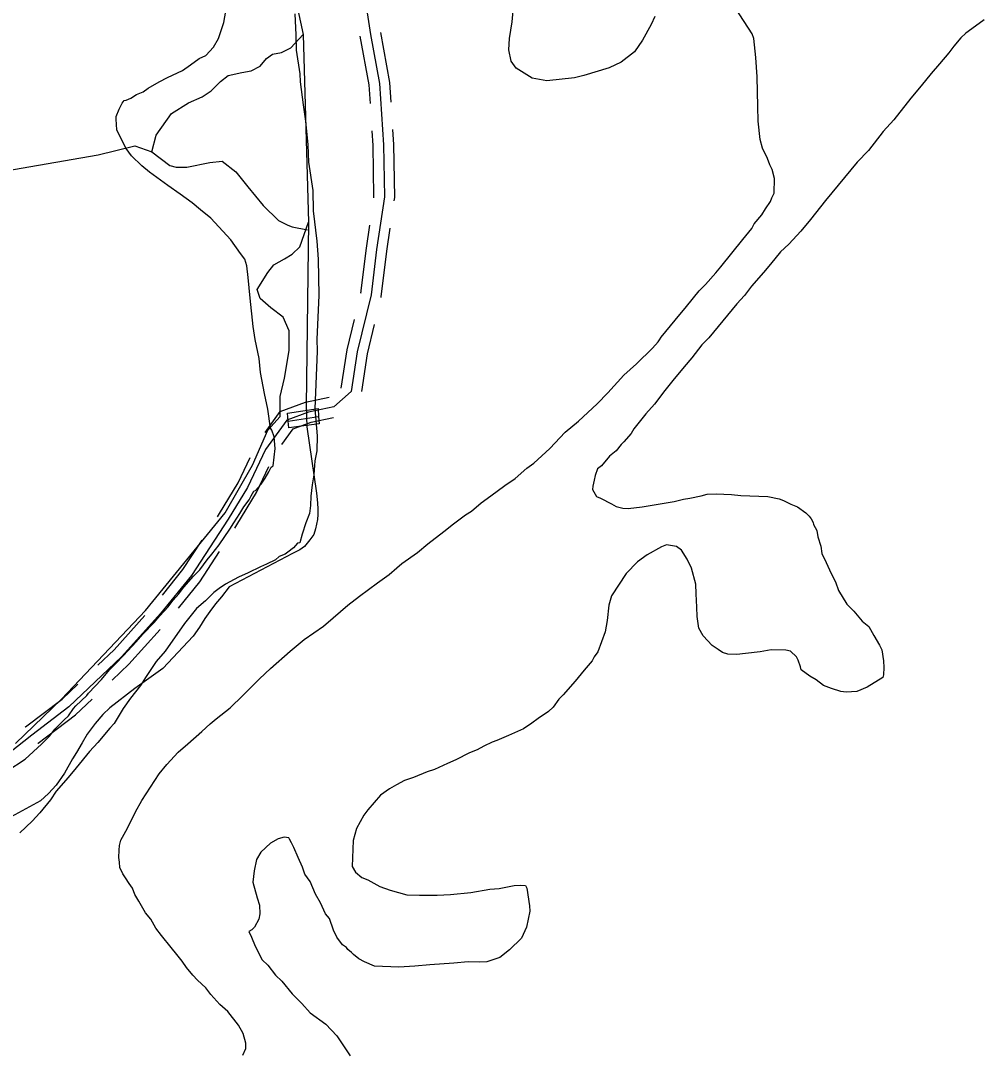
# Model space of a CAD drawing. Extents: x 3161514 to 3199414, y 831166 to 856601.
# Drawn here: x 3183589 to 3184984, y 843007 to 844501 of the extents above; entities that cross this region are included whole.
import ezdxf

# ---------------------------------------------------------------- set-up
doc = ezdxf.new("R2010")
doc.units = 0
for name, color, linetype in [('V-BRDG-OTLN', 7, 'Continuous'), ('V-ROAD-CNTR', 7, 'Continuous'), ('V-SITE-VEGE', 7, 'Continuous'), ('V-TOPO-SHOR', 7, 'Continuous')]:
    doc.layers.add(name, color=color, linetype=linetype)

msp = doc.modelspace()

# ---------------------------------------------------------------- linework, layer by layer
at = {"layer": 'V-BRDG-OTLN'}
msp.add_lwpolyline([(3183975.6, 843933.3), (3184020, 843940.2), (3184020.7, 843928.5), (3184021.6, 843917.7), (3183977.4, 843911.8), (3183976.6, 843921.7)], close=True, dxfattribs=at)
msp.add_lwpolyline([(3183976.6, 843921.7), (3183976.6, 843921.7), (3184020.7, 843928.5)], dxfattribs=at)
at = {"layer": 'V-ROAD-CNTR'}
for points in [[(3184081.9, 844573), (3184095.7, 844481.5), (3184108.9, 844410.2), (3184114.6, 844321.4), (3184115.8, 844246.2), (3184104.6, 844169.9), (3184096.5, 844104.4), (3184076.6, 844022), (3184068, 843964.6), (3184042.8, 843942.3), (3184006, 843934.8), (3183974.4, 843923), (3183943.6, 843880.5), (3183917.5, 843825.5), (3183889.8, 843779.8), (3183836.4, 843698), (3183792, 843643), (3183735.4, 843580.3), (3183659, 843508), (3183605.4, 843467.3), (3183540.5, 843416.1)], [(3184095.7, 844381.7), (3184093.9, 844408.3), (3184081, 844478.7)], [(3184125.6, 844383.6), (3184123.8, 844412), (3184110.5, 844484.1)], [(3184130.2, 844240.6), (3184130.8, 844245.2), (3184129.6, 844322), (3184128.2, 844343.7)], [(3184100.5, 844245), (3184100.8, 844247.1), (3184099.6, 844320.8), (3184098.3, 844341.7)], [(3184081.8, 844107.6), (3184081.7, 844107.1), (3184089.8, 844171.9), (3184094.7, 844205.4)], [(3184111, 844100.6), (3184111.3, 844101.8), (3184119.5, 844167.8), (3184124.4, 844201)], [(3184053.5, 843969.3), (3184061.9, 844024.9), (3184072.4, 844068.7)], [(3184083.2, 843964.8), (3184091.4, 844019.1), (3184101.6, 844061.7)], [(3183943.1, 843905.4), (3183965, 843935.5), (3184001.8, 843949.2), (3184035.9, 843956.2)], [(3183967.4, 843887.8), (3183983.9, 843910.5), (3184010.1, 843920.3), (3184042, 843926.9)], [(3183874.1, 843783.1), (3183877.1, 843787.8), (3183904.2, 843832.6), (3183921.4, 843868.8)], [(3183899.2, 843766.7), (3183902.5, 843771.8), (3183930.7, 843818.4), (3183948.5, 843855.9)], [(3183794.5, 843670), (3183824.3, 843706.9), (3183852.2, 843749.6)], [(3183817.8, 843651.1), (3183848.5, 843689.2), (3183877.3, 843733.2)], [(3183701.1, 843568.5), (3183724.6, 843590.8), (3183769.2, 843640.1)], [(3183721.8, 843546.7), (3183746.1, 843569.8), (3183791.4, 843620)], [(3183595.8, 843478.8), (3183596.2, 843479.1), (3183649.3, 843519.4), (3183672.1, 843541)], [(3183614.3, 843455.2), (3183614.6, 843455.4), (3183668.8, 843496.5), (3183692.7, 843519.2)]]:
    msp.add_lwpolyline(points, dxfattribs=at)
at = {"layer": 'V-SITE-VEGE'}
for points in [[(3183986.1, 844511.2), (3183987.9, 844481), (3183988, 844458.6), (3183993.4, 844424.3), (3183993.9, 844412.7), (3183998.5, 844379.4), (3184001.5, 844356), (3184005, 844321.8), (3184006, 844296.5), (3184012.1, 844255.4), (3184012.9, 844226.2), (3184018, 844182.3), (3184019.9, 844155.9), (3184020.8, 844103.4), (3184018.3, 844040.3), (3184018.6, 844022.8), (3184015.4, 843939.3), (3184018.7, 843900.3), (3184017.9, 843878.9), (3184015.4, 843864.4), (3184013.6, 843844.1), (3184011.1, 843829.6), (3184009.5, 843813.1), (3184009, 843799.5), (3184007.6, 843787.9), (3184002.2, 843774.5), (3183996.7, 843758.2), (3183993.3, 843745.7), (3183990.3, 843744.8), (3183984.2, 843738.3), (3183976.2, 843731.8), (3183972.2, 843729), (3183963.3, 843725.5), (3183958.3, 843720.8), (3183945.4, 843714.5), (3183936.5, 843710.9), (3183918.6, 843701.9), (3183904.8, 843695.6), (3183885.9, 843685.7), (3183876.9, 843679.2), (3183868.9, 843673.7), (3183856.8, 843661.5), (3183843.7, 843650.4), (3183826.3, 843628.7), (3183798.5, 843588.9), (3183785.3, 843573.9), (3183770.9, 843552.1), (3183762.6, 843538.8), (3183748.3, 843520.9), (3183737.9, 843505.7), (3183724.5, 843483.9), (3183718.4, 843477.3), (3183701, 843456.6), (3183688.9, 843443.5), (3183669.5, 843419.9)], [(3183727.5, 844362.7), (3183731.8, 844373.3), (3183736.1, 844381.9), (3183739.1, 844385.6), (3183742.1, 844386.5), (3183749, 844389.1), (3183757, 844394.6), (3183766.8, 844398.2), (3183773.9, 844403.7), (3183789.8, 844412.8), (3183801.7, 844419.2), (3183823.5, 844429), (3183835.4, 844437.3), (3183847.5, 844446.5), (3183857.4, 844451), (3183868.5, 844463.2), (3183875.8, 844475.6), (3183883.5, 844498.6), (3183886.1, 844515.1)], [(3183951.2, 843563.6), (3183979.4, 843588.7), (3183999.5, 843605.4), (3184027.5, 843624.8), (3184041.5, 843636.8), (3184062.7, 843655.5), (3184079.7, 843668.4), (3184105.8, 843687.8), (3184122.8, 843699.8), (3184133.8, 843709.1), (3184140.9, 843715.6), (3184163.8, 843731.3), (3184178.9, 843744.3), (3184202, 843761.9), (3184216, 843773), (3184233.1, 843785.9), (3184242, 843791.4), (3184256.1, 843803.5), (3184270.1, 843813.7), (3184290.1, 843828.4), (3184305.1, 843838.6), (3184322.2, 843853.4), (3184332.2, 843860.8), (3184355.4, 843882.3), (3184377.7, 843905.7), (3184396.8, 843921.5), (3184424.1, 843946.7), (3184439.3, 843962.7), (3184462.6, 843988), (3184480.8, 844004.8), (3184504, 844027.2), (3184512.1, 844036.6), (3184514.2, 844039.5), (3184516.3, 844043.3), (3184536.7, 844067.8), (3184553, 844087.5), (3184571.4, 844110.2), (3184580.5, 844119.5), (3184595.8, 844136.4), (3184602.9, 844144.9), (3184634.6, 844184.5), (3184647.8, 844200.5), (3184651, 844207.2), (3184662.2, 844220.4), (3184667.4, 844228.9), (3184674.6, 844239.4), (3184676.8, 844245.1), (3184678.9, 844249.9), (3184680, 844251.8), (3184680.8, 844273.1), (3184677.4, 844285.9), (3184673.8, 844292.9), (3184670.2, 844301.8), (3184663, 844316.6), (3184659.7, 844329.4), (3184656.8, 844355.7), (3184656.6, 844377.1), (3184655.4, 844420), (3184653.6, 844448.2), (3184650.8, 844475.6), (3184648.1, 844482.5), (3184624.3, 844519.4)], [(3184507.1, 844507.4), (3184501.8, 844496), (3184489.3, 844473.1), (3184477.9, 844456.1), (3184458.8, 844441.2), (3184441, 844433.2), (3184404.6, 844422), (3184390.9, 844418.6), (3184350.8, 844414.3), (3184329.6, 844418.1), (3184306.8, 844432.6), (3184299.4, 844442.6), (3184296.2, 844459.2), (3184296.8, 844475.7), (3184300.7, 844499.9), (3184302.3, 844515.4)], [(3184984.3, 844502.5), (3184971.3, 844493.2), (3184957.3, 844483.1), (3184950.3, 844476.6), (3184940.1, 844464.3), (3184932.9, 844454.9), (3184919.6, 844438.9), (3184907.4, 844424.8), (3184893.1, 844406.8), (3184877.8, 844389), (3184853.3, 844357.8), (3184838, 844340.9), (3184816.5, 844313.6), (3184800.3, 844296.7), (3184754.4, 844241.1), (3184732.9, 844213.7), (3184718.7, 844196.8), (3184701.4, 844178), (3184689.3, 844166.8), (3184675, 844148.9), (3184664.8, 844136.7), (3184647.5, 844116.9), (3184637.3, 844103.7), (3184626.1, 844091.5), (3184585.3, 844042.5), (3184575.2, 844032.2), (3184560.8, 844013.3), (3184549.6, 844000.2), (3184533.3, 843980.4), (3184522, 843966.2), (3184506.7, 843946.4), (3184494.5, 843932.3), (3184477.1, 843910.6), (3184472.9, 843904), (3184462.7, 843891.7), (3184458.7, 843888), (3184451.5, 843878.6), (3184441.5, 843871.2), (3184430.3, 843857), (3184424.3, 843852.4), (3184421, 843842.8), (3184419.7, 843836), (3184417.5, 843827.4), (3184417.3, 843822.5), (3184422.7, 843812.6), (3184428.5, 843810.4), (3184444.7, 843802), (3184451.3, 843797.9), (3184460.9, 843795.5), (3184468.7, 843795.2), (3184489.2, 843797.4), (3184535.2, 843805.3), (3184549, 843808.6), (3184557.8, 843810.2), (3184574.4, 843813.5), (3184583.3, 843816.1), (3184595.9, 843816.5), (3184618.3, 843815.7), (3184631.8, 843814.2), (3184670.7, 843812.7), (3184687.1, 843809.1), (3184693.8, 843806.9), (3184704.3, 843801.6), (3184713.8, 843797.4), (3184726.1, 843789.1), (3184730.8, 843784.1), (3184733.6, 843780.1), (3184736.3, 843775.1), (3184737.1, 843772.2), (3184741.7, 843763.2), (3184743.3, 843754.4), (3184747.6, 843740.6), (3184749.1, 843729.9), (3184755.4, 843717), (3184762.6, 843701.2), (3184768.9, 843689.2), (3184773.3, 843676.4), (3184785.2, 843656.5), (3184795.5, 843646.4), (3184807.5, 843632.3), (3184817, 843624.2), (3184824.2, 843611.3), (3184832.4, 843597.3), (3184836.1, 843590.4), (3184838.4, 843574.7), (3184839, 843565)], [(3183569.1, 843415.1), (3183596.1, 843432.5), (3183619.3, 843454), (3183631.4, 843466.1), (3183638.6, 843475.6), (3183651.7, 843488.7), (3183658.8, 843495.2), (3183666, 843505.6), (3183669.1, 843509.4), (3183685.2, 843524.3), (3183687.3, 843528.1), (3183706.5, 843547.8), (3183717.8, 843561.9), (3183726.8, 843570.3), (3183738, 843582.5), (3183756.3, 843602.2), (3183766.4, 843613.5), (3183782.7, 843630.4), (3183790.8, 843639.8), (3183803, 843652.9), (3183810.2, 843662.4), (3183818.3, 843671.8), (3183825.5, 843681.2), (3183839.7, 843697.2), (3183848.8, 843706.6), (3183859.1, 843720.8), (3183866.2, 843729.2), (3183876.5, 843742.4), (3183891.9, 843765.2), (3183898.1, 843774.7), (3183906.4, 843787.9), (3183912.6, 843797.4), (3183919.9, 843807.8), (3183923, 843813.6), (3183927.1, 843820.2), (3183929.1, 843821.1), (3183937.3, 843830.5), (3183943.4, 843839), (3183948.7, 843848.5), (3183951.8, 843855.2), (3183954.8, 843857), (3183957.8, 843882.2), (3183956.5, 843898.8), (3183952.9, 843908.7), (3183951.1, 843911.6), (3183947.3, 843939), (3183942.4, 843961.6), (3183936.7, 843991.9), (3183934.6, 844012.4), (3183928.9, 844039.9), (3183925.7, 844058.5), (3183921.5, 844099.5), (3183918.8, 844129.7), (3183916.5, 844146.3), (3183914, 844156.2), (3183907.5, 844164.2), (3183893.7, 844184.2), (3183864.7, 844215.4), (3183849.7, 844227.7), (3183837.4, 844237.9), (3183820.4, 844250.2), (3183802.4, 844262.6), (3183775.9, 844282.1), (3183764.6, 844291.3), (3183749.6, 844305.5), (3183742.3, 844316.5), (3183734.1, 844332.3), (3183728.7, 844343.2), (3183727.4, 844358.9), (3183727.5, 844362.7)], [(3184839, 843565), (3184838.5, 843554.3), (3184837.4, 843550.5), (3184814.5, 843536.8), (3184799.7, 843530.5), (3184784.1, 843529.2), (3184776.4, 843530.5), (3184762.9, 843534.9), (3184751.4, 843539.2), (3184741, 843547.4), (3184731.5, 843552.6), (3184719.2, 843561.9), (3184718.4, 843565.8), (3184714.9, 843575.6), (3184712.2, 843580.6), (3184703.8, 843588.7), (3184697, 843590), (3184675.6, 843590.8), (3184660, 843587.5), (3184638.5, 843585.4), (3184625.8, 843584), (3184613.2, 843584.5), (3184605.5, 843586.7), (3184598.8, 843590.9), (3184590.3, 843597), (3184577.3, 843611.1), (3184570.9, 843622.1), (3184568.6, 843638.7), (3184568.2, 843652.3), (3184567, 843671.8), (3184566.5, 843685.5), (3184560.6, 843709), (3184554.3, 843721.9), (3184546.1, 843734.9), (3184538.5, 843740), (3184524, 843742.5), (3184517.1, 843739.9), (3184496.2, 843728.1), (3184482.2, 843717.9), (3184466, 843701), (3184444.4, 843668.8), (3184440.9, 843655.3), (3184438.1, 843633.1), (3184435.5, 843616.7), (3184424.7, 843587.9), (3184419.5, 843580.3), (3184416.4, 843574.6), (3184405.2, 843561.4), (3184391.9, 843545.4), (3184374.6, 843525.7), (3184368.5, 843519.1), (3184360.3, 843507.8), (3184353.2, 843501.2), (3184338.3, 843491.1), (3184329.3, 843484.7), (3184317.3, 843476.4), (3184295.5, 843466.5), (3184288.6, 843463.9), (3184278.7, 843459.4), (3184271.8, 843456.8), (3184259.9, 843451.4), (3184250, 843445.9), (3184239.1, 843441.5), (3184219.3, 843431.6), (3184207.4, 843426.2), (3184188.6, 843417.2), (3184177.7, 843413.8), (3184158, 843405.8), (3184145.2, 843401.4), (3184133.3, 843395.1), (3184123.3, 843389.6), (3184110.3, 843380.4), (3184092, 843358.8), (3184085.9, 843351.2), (3184075.4, 843332.2), (3184070.8, 843314.8), (3184069.4, 843277), (3184073.9, 843269), (3184083.3, 843260.9), (3184091.9, 843257.6), (3184109.1, 843248.2), (3184124.4, 843242.8), (3184148.5, 843236), (3184166.9, 843235.3), (3184192.2, 843235.3), (3184211.7, 843236.4), (3184241, 843239.2), (3184268.4, 843244), (3184282, 843245.4), (3184303.6, 843249.4), (3184312.4, 843250), (3184320.1, 843249.7), (3184321.9, 843245.8), (3184325.8, 843220.3), (3184326.5, 843212.5), (3184321.7, 843189.4), (3184314.2, 843173.1), (3184297, 843156.3), (3184283, 843145.2), (3184264.3, 843139.1), (3184253.6, 843138.6)], [(3183910.9, 843004.1), (3183915.2, 843013.7), (3183915.5, 843021.4), (3183911.2, 843035.2), (3183904.8, 843047.1), (3183889.1, 843067.2), (3183877.8, 843077.3), (3183864.8, 843091.5), (3183857.4, 843101.5), (3183845.2, 843112.6), (3183838.6, 843119.7), (3183829.3, 843130.8), (3183822.9, 843139.8), (3183815.5, 843149.8), (3183807.1, 843159.8), (3183793.2, 843176.9), (3183784.9, 843187.9), (3183777.6, 843200.8), (3183770.2, 843209.9), (3183760.2, 843226.8), (3183754.7, 843236.7), (3183751.2, 843245.6), (3183746.6, 843252.6), (3183741.1, 843260.6), (3183737.4, 843266.6), (3183732.9, 843275.5), (3183732.2, 843283.3), (3183731.5, 843290.1), (3183731.9, 843300.8), (3183732.2, 843307.6), (3183734.4, 843315.3), (3183743.8, 843332.4), (3183755.5, 843356.3), (3183764.8, 843372.5), (3183789.7, 843411.3), (3183800.9, 843424.5), (3183817.2, 843442.4), (3183831.2, 843454.5), (3183851.4, 843472.2), (3183863.5, 843483.3), (3183872.5, 843490.8), (3183892.6, 843506.5), (3183910.8, 843524.3), (3183935, 843548.6), (3183951.2, 843563.6)], [(3183669.5, 843419.9), (3183658.2, 843405.8), (3183640.9, 843386), (3183632.7, 843373.7), (3183617.3, 843354.9), (3183606.2, 843342.7), (3183588, 843325.9)], [(3184253.6, 843138.6), (3184237.1, 843139.2), (3184216.6, 843137.1), (3184181.5, 843134.6), (3184160, 843132.5), (3184136.6, 843131.4), (3184101.7, 843132.8), (3184087.3, 843139.2), (3184078.7, 843143.4), (3184071.2, 843149.5), (3184068.4, 843152.6), (3184062.7, 843156.7), (3184060.9, 843159.7), (3184055.2, 843163.8), (3184046.9, 843174.8), (3184042.4, 843184.7), (3184036.3, 843201.5), (3184030.7, 843208.5), (3184023.6, 843224.3), (3184016.3, 843237.2), (3184008.2, 843255.1), (3184000.9, 843266), (3183997.4, 843275.9), (3183991.1, 843289.8), (3183984.9, 843304.6), (3183981.2, 843311.5), (3183978.5, 843316.5), (3183977.6, 843318.5), (3183970.9, 843319.7), (3183962, 843317.1), (3183951.1, 843310.8), (3183937, 843297.7), (3183930.7, 843287.2), (3183927.2, 843270.8), (3183925.5, 843254.4), (3183931.5, 843231.8), (3183934.9, 843221), (3183935.4, 843208.3), (3183934.1, 843200.6), (3183927.9, 843189.1), (3183923.8, 843185.4), (3183919.8, 843182.7), (3183923.4, 843174.7), (3183928.8, 843161.9), (3183938.7, 843142.1), (3183947.1, 843134), (3183958.2, 843119.9), (3183967.6, 843110.8), (3183982.5, 843092.7), (3183996.5, 843078.6), (3184008.6, 843065.4), (3184031.3, 843049), (3184047.2, 843031.9), (3184066.5, 843002.9)]]:
    msp.add_lwpolyline(points, dxfattribs=at)
at = {"layer": 'V-TOPO-SHOR'}
for points in [[(3183990.4, 844516.9), (3183998.5, 844481.3), (3184006.2, 844209.7), (3184002.8, 843943.6)], [(3183779, 844311.5), (3183785.6, 844335.8), (3183807.7, 844366.8), (3183832.1, 844382.3), (3183852, 844391.1), (3183865.3, 844400), (3183878.6, 844413.3), (3183889.6, 844422.1), (3183909.5, 844426.5), (3183922.8, 844428.8), (3183936.1, 844435.4), (3183945, 844446.5), (3183953.8, 844453.1), (3183967.1, 844455.3), (3183980.4, 844462), (3183998.5, 844481.3)], [(3183024.3, 844189.7), (3183701.5, 844307), (3183754.6, 844320.3), (3183779, 844311.5), (3183805.5, 844291.5), (3183814.4, 844289.3), (3183829.9, 844289.3), (3183863.1, 844296), (3183880.8, 844298.2), (3183900.7, 844282.7), (3183918.4, 844260.6), (3183940.5, 844234), (3183962.7, 844211.9), (3183975.9, 844205.2), (3183982.6, 844203), (3184004.7, 844198.6)], [(3183582, 843455), (3183648.4, 843519.1), (3183770.1, 843647.5), (3183885.2, 843789.1), (3183925, 843857.8), (3183947.2, 843908.7), (3183964.9, 843928.6), (3183964.9, 843957.3), (3183971.5, 843983.9), (3183978.2, 844023.7), (3183978.2, 844052.5), (3183969.3, 844072.4), (3183951.6, 844085.7), (3183936.1, 844099), (3183931.7, 844112.3), (3183947.2, 844136.6), (3183956, 844147.7), (3183971.5, 844156.5), (3183982.6, 844163.2), (3183993.6, 844174.2), (3184006.2, 844209.7)], [(3184002.8, 843943.6), (3184003.6, 843913.2), (3184017.5, 843817.3), (3184019.1, 843803.6), (3184019.6, 843794.2), (3184019.7, 843786.5), (3184019.1, 843779.3), (3184016.2, 843765.6), (3184013.5, 843757.8), (3184007.8, 843749.8), (3184000.3, 843740.2), (3183993.4, 843735.2), (3183982.8, 843730.2), (3183891, 843681.9), (3183880, 843667.4), (3183871.4, 843657.3), (3183863, 843646.3), (3183855.8, 843635.8), (3183848.3, 843623.5), (3183839.1, 843610.2), (3183795.1, 843563.4), (3183754.8, 843534.9), (3183718.2, 843506.7), (3183708.5, 843496.8), (3183697.2, 843484), (3183685.8, 843468.4), (3183678.3, 843456.1), (3183670.4, 843442.2), (3183664.5, 843432.8), (3183652.9, 843412.2), (3183640.7, 843394.7), (3183629.8, 843382.5), (3183618, 843372), (3183543.3, 843331.6)], [(3183975.6, 843933.3), (3184020, 843940.2), (3184020.7, 843928.5), (3184021.6, 843917.7), (3183977.4, 843911.8), (3183976.6, 843921.7), (3183975.6, 843933.3)]]:
    msp.add_lwpolyline(points, dxfattribs=at)

doc.saveas('drawing.dxf')
